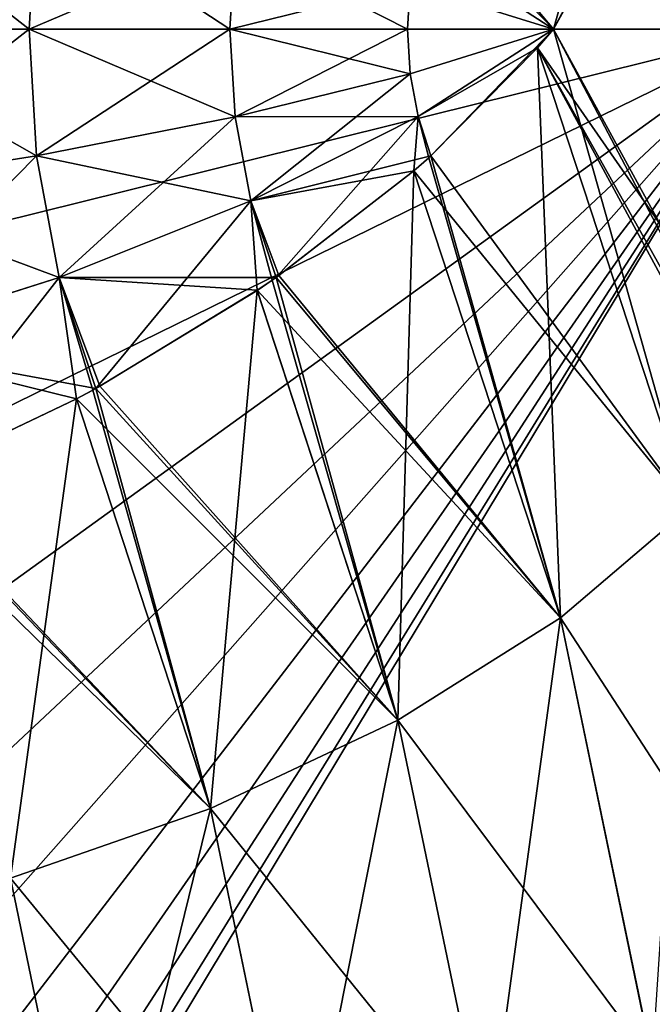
# Model space of a CAD drawing. Header units: millimetres. Extents: x -168 to 168, y -6 to 84.
# Tile 261 of 288: x 166.637 to 167.233, y 54.581 to 55.509. Entities that reach past the tile are written whole.
import ezdxf

# ---------------------------------------------------------------- set-up
doc = ezdxf.new("R2010")
doc.units = ezdxf.units.MM
doc.header["$LTSCALE"] = 65.185185
for name, color, linetype in [('651', 7, 'CONTINUOUS'), ('652', 7, 'CONTINUOUS'), ('656', 7, 'CONTINUOUS'), ('657', 7, 'CONTINUOUS'), ('661', 7, 'CONTINUOUS'), ('662', 7, 'CONTINUOUS'), ('663', 7, 'CONTINUOUS'), ('667', 7, 'CONTINUOUS'), ('669', 7, 'CONTINUOUS'), ('676', 7, 'CONTINUOUS'), ('753', 7, 'CONTINUOUS'), ('754', 7, 'CONTINUOUS'), ('758', 7, 'CONTINUOUS'), ('759', 7, 'CONTINUOUS'), ('763', 7, 'CONTINUOUS'), ('764', 7, 'CONTINUOUS'), ('765', 7, 'CONTINUOUS'), ('769', 7, 'CONTINUOUS'), ('771', 7, 'CONTINUOUS'), ('778', 7, 'CONTINUOUS')]:
    doc.layers.add(name, color=color, linetype=linetype)

msp = doc.modelspace()

# ---------------------------------------------------------------- linework, layer by layer
at = {"layer": '651', "linetype": 'Continuous'}
for points in [[(166, 53.25629, 104.83186), (166, 53.25629, 105.16814), (167.35194, 55.5, 105), (166, 53.25629, 104.83186)], [(166, 53.25629, 105.16814), (166, 53.30641, 105.50067), (167.35194, 55.5, 105), (166, 53.25629, 105.16814)], [(166, 53.30641, 105.50067), (166, 53.40553, 105.82202), (167.35194, 55.5, 105), (166, 53.30641, 105.50067)], [(166, 53.40553, 105.82202), (166, 53.55144, 106.125), (167.35194, 55.5, 105), (166, 53.40553, 105.82202)], [(166, 53.55144, 106.125), (166, 53.74088, 106.40285), (167.35194, 55.5, 105), (166, 53.55144, 106.125)], [(166, 53.74088, 106.40285), (166, 53.96961, 106.64937), (167.35194, 55.5, 105), (166, 53.74088, 106.40285)], [(166, 53.96961, 106.64937), (166, 54.23253, 106.85904), (167.35194, 55.5, 105), (166, 53.96961, 106.64937)], [(166, 54.23253, 106.85904), (166, 54.52376, 107.02718), (167.35194, 55.5, 105), (166, 54.23253, 106.85904)], [(166, 54.52376, 107.02718), (166, 54.8368, 107.15004), (167.35194, 55.5, 105), (166, 54.52376, 107.02718)], [(166, 54.8368, 107.15004), (166, 55.16465, 107.22487), (167.35194, 55.5, 105), (166, 54.8368, 107.15004)], [(166, 53.30641, 104.49933), (166, 53.25629, 104.83186), (167.35194, 55.5, 105), (166, 53.30641, 104.49933)], [(166, 55.16465, 107.22487), (166, 55.5, 107.25), (167.35194, 55.5, 105), (166, 55.16465, 107.22487)], [(166, 55.5, 102.75), (166, 55.16465, 102.77513), (167.35194, 55.5, 105), (166, 55.5, 102.75)], [(166, 55.16465, 102.77513), (166, 54.8368, 102.84996), (167.35194, 55.5, 105), (166, 55.16465, 102.77513)], [(166, 54.8368, 102.84996), (166, 54.52376, 102.97282), (167.35194, 55.5, 105), (166, 54.8368, 102.84996)], [(166, 54.52376, 102.97282), (166, 54.23253, 103.14096), (167.35194, 55.5, 105), (166, 54.52376, 102.97282)], [(166, 54.23253, 103.14096), (166, 53.96961, 103.35063), (167.35194, 55.5, 105), (166, 54.23253, 103.14096)], [(166, 53.96961, 103.35063), (166, 53.74088, 103.59715), (167.35194, 55.5, 105), (166, 53.96961, 103.35063)], [(166, 53.74088, 103.59715), (166, 53.55144, 103.875), (167.35194, 55.5, 105), (166, 53.74088, 103.59715)], [(166, 53.55144, 103.875), (166, 53.40553, 104.17798), (167.35194, 55.5, 105), (166, 53.55144, 103.875)], [(166, 53.40553, 104.17798), (166, 53.30641, 104.49933), (167.35194, 55.5, 105), (166, 53.40553, 104.17798)]]:
    msp.add_3dface(points, dxfattribs=at)
at = {"layer": '652', "linetype": 'Continuous'}
for points in [[(166, 57.74371, 105.16814), (166, 57.74371, 104.83186), (167.35194, 55.5, 105), (166, 57.74371, 105.16814)], [(166, 57.69359, 105.50067), (166, 57.74371, 105.16814), (167.35194, 55.5, 105), (166, 57.69359, 105.50067)], [(166, 57.74371, 104.83186), (166, 57.69359, 104.49933), (167.35194, 55.5, 105), (166, 57.74371, 104.83186)], [(166, 57.59447, 105.82202), (166, 57.69359, 105.50067), (167.35194, 55.5, 105), (166, 57.59447, 105.82202)], [(166, 57.69359, 104.49933), (166, 57.59447, 104.17798), (167.35194, 55.5, 105), (166, 57.69359, 104.49933)], [(166, 57.44856, 106.125), (166, 57.59447, 105.82202), (167.35194, 55.5, 105), (166, 57.44856, 106.125)], [(166, 57.59447, 104.17798), (166, 57.44856, 103.875), (167.35194, 55.5, 105), (166, 57.59447, 104.17798)], [(166, 57.25912, 106.40285), (166, 57.44856, 106.125), (167.35194, 55.5, 105), (166, 57.25912, 106.40285)], [(166, 57.44856, 103.875), (166, 57.25912, 103.59715), (167.35194, 55.5, 105), (166, 57.44856, 103.875)], [(166, 57.03039, 106.64937), (166, 57.25912, 106.40285), (167.35194, 55.5, 105), (166, 57.03039, 106.64937)], [(166, 57.25912, 103.59715), (166, 57.03039, 103.35063), (167.35194, 55.5, 105), (166, 57.25912, 103.59715)], [(166, 56.76747, 106.85904), (166, 57.03039, 106.64937), (167.35194, 55.5, 105), (166, 56.76747, 106.85904)], [(166, 57.03039, 103.35063), (166, 56.76747, 103.14096), (167.35194, 55.5, 105), (166, 57.03039, 103.35063)], [(166, 56.47624, 107.02718), (166, 56.76747, 106.85904), (167.35194, 55.5, 105), (166, 56.47624, 107.02718)], [(166, 56.76747, 103.14096), (166, 56.47624, 102.97282), (167.35194, 55.5, 105), (166, 56.76747, 103.14096)], [(166, 56.1632, 107.15004), (166, 56.47624, 107.02718), (167.35194, 55.5, 105), (166, 56.1632, 107.15004)], [(166, 56.47624, 102.97282), (166, 56.1632, 102.84996), (167.35194, 55.5, 105), (166, 56.47624, 102.97282)], [(166, 55.83535, 107.22487), (166, 56.1632, 107.15004), (167.35194, 55.5, 105), (166, 55.83535, 107.22487)], [(166, 56.1632, 102.84996), (166, 55.83535, 102.77513), (167.35194, 55.5, 105), (166, 56.1632, 102.84996)], [(166, 55.83535, 102.77513), (166, 55.5, 102.75), (167.35194, 55.5, 105), (166, 55.83535, 102.77513)], [(166, 55.5, 107.25), (166, 55.83535, 107.22487), (167.35194, 55.5, 105), (166, 55.5, 107.25)]]:
    msp.add_3dface(points, dxfattribs=at)
at = {"layer": '656', "linetype": 'Continuous'}
for points in [[(167.26244, 55.26732, 109.23432), (167.30161, 55.5, 109.17222), (167.14024, 55.5, 109.42882), (167.26244, 55.26732, 109.23432)], [(167.24131, 55.31546, 100.72807), (167.14024, 55.5, 100.57118), (167.30161, 55.5, 100.82778), (167.24131, 55.31546, 100.72807)]]:
    msp.add_3dface(points, dxfattribs=at)
at = {"layer": '657', "linetype": 'Continuous'}
for points in [[(167.14024, 55.5, 100.57118), (167.24131, 55.31546, 100.72807), (167.12523, 55.48219, 100.55111), (167.14024, 55.5, 100.57118)], [(167.12523, 55.48219, 100.55111), (167.26788, 55.04796, 100.80233), (167.02479, 55.38058, 100.4473), (167.12523, 55.48219, 100.55111)], [(167.24131, 55.31546, 100.72807), (167.30204, 55.16668, 100.84189), (167.12523, 55.48219, 100.55111), (167.24131, 55.31546, 100.72807)], [(167.30204, 55.16668, 100.84189), (167.31348, 55.13455, 100.86551), (167.12523, 55.48219, 100.55111), (167.30204, 55.16668, 100.84189)], [(167.31348, 55.13455, 100.86551), (167.26788, 55.04796, 100.80233), (167.12523, 55.48219, 100.55111), (167.31348, 55.13455, 100.86551)], [(167.26788, 55.04796, 100.80233), (167.00876, 55.36645, 100.43434), (167.02479, 55.38058, 100.4473), (167.26788, 55.04796, 100.80233)], [(167.00876, 55.36645, 100.43434), (167.14687, 54.9449, 100.6778), (166.88145, 55.2677, 100.35477), (167.00876, 55.36645, 100.43434)], [(167.14687, 54.9449, 100.6778), (167.00876, 55.36645, 100.43434), (167.26788, 55.04796, 100.80233), (167.14687, 54.9449, 100.6778)], [(167.14687, 54.9449, 100.6778), (166.86112, 55.25374, 100.3452), (166.87881, 55.26586, 100.35349), (167.14687, 54.9449, 100.6778)], [(166.88145, 55.2677, 100.35477), (167.14687, 54.9449, 100.6778), (166.87881, 55.26586, 100.35349), (166.88145, 55.2677, 100.35477)], [(166.86112, 55.25374, 100.3452), (166.99363, 54.84847, 100.57913), (166.71258, 55.16323, 100.29517), (166.86112, 55.25374, 100.3452)], [(166.99363, 54.84847, 100.57913), (166.86112, 55.25374, 100.3452), (167.14687, 54.9449, 100.6778), (166.99363, 54.84847, 100.57913)], [(166.71258, 55.16323, 100.29517), (166.99363, 54.84847, 100.57913), (166.70898, 55.16126, 100.29434), (166.71258, 55.16323, 100.29517)], [(166.99363, 54.84847, 100.57913), (166.69069, 55.15139, 100.29039), (166.70898, 55.16126, 100.29434), (166.99363, 54.84847, 100.57913)], [(166.69069, 55.15139, 100.29039), (166.81689, 54.76502, 100.51344), (166.52544, 55.07249, 100.27248), (166.69069, 55.15139, 100.29039)], [(166.81689, 54.76502, 100.51344), (166.69069, 55.15139, 100.29039), (166.99363, 54.84847, 100.57913), (166.81689, 54.76502, 100.51344)], [(166.81689, 54.76502, 100.51344), (166.50882, 55.06551, 100.27233), (166.52268, 55.07132, 100.27244), (166.81689, 54.76502, 100.51344)], [(166.52544, 55.07249, 100.27248), (166.81689, 54.76502, 100.51344), (166.52268, 55.07132, 100.27244), (166.52544, 55.07249, 100.27248)], [(166.62831, 54.69931, 100.48376), (166.50882, 55.06551, 100.27233), (166.81689, 54.76502, 100.51344), (166.62831, 54.69931, 100.48376)], [(167.35624, 54.62234, 101.04806), (167.14687, 54.9449, 100.6778), (167.26788, 55.04796, 100.80233), (167.35624, 54.62234, 101.04806)], [(167.23348, 54.52764, 100.91871), (166.99363, 54.84847, 100.57913), (167.14687, 54.9449, 100.6778), (167.23348, 54.52764, 100.91871)], [(167.23348, 54.52764, 100.91871), (167.14687, 54.9449, 100.6778), (167.35624, 54.62234, 101.04806), (167.23348, 54.52764, 100.91871)], [(167.07801, 54.44179, 100.81393), (166.81689, 54.76502, 100.51344), (166.99363, 54.84847, 100.57913), (167.07801, 54.44179, 100.81393)], [(167.07801, 54.44179, 100.81393), (166.99363, 54.84847, 100.57913), (167.23348, 54.52764, 100.91871), (167.07801, 54.44179, 100.81393)], [(166.89871, 54.37056, 100.74118), (166.62831, 54.69931, 100.48376), (166.81689, 54.76502, 100.51344), (166.89871, 54.37056, 100.74118)], [(166.89871, 54.37056, 100.74118), (166.81689, 54.76502, 100.51344), (167.07801, 54.44179, 100.81393), (166.89871, 54.37056, 100.74118)], [(166.62831, 54.69931, 100.48376), (166.7074, 54.31788, 100.70398), (166.48589, 54.45754, 100.60186), (166.62831, 54.69931, 100.48376)], [(166.7074, 54.31788, 100.70398), (166.62831, 54.69931, 100.48376), (166.89871, 54.37056, 100.74118), (166.7074, 54.31788, 100.70398)], [(167.40946, 54.20012, 101.29183), (167.23348, 54.52764, 100.91871), (167.35624, 54.62234, 101.04806), (167.40946, 54.20012, 101.29183)]]:
    msp.add_3dface(points, dxfattribs=at)
at = {"layer": '661', "linetype": 'Continuous'}
for points in [[(167.26787, 55.95202, 100.80232), (167.14024, 55.5, 100.57118), (167.12531, 55.51772, 100.55121), (167.26787, 55.95202, 100.80232)], [(167.14024, 55.5, 100.57118), (167.26787, 55.95202, 100.80232), (167.25511, 55.71576, 100.75241), (167.14024, 55.5, 100.57118)]]:
    msp.add_3dface(points, dxfattribs=at)
at = {"layer": '662', "linetype": 'Continuous'}
for points in [[(167.30161, 55.5, 100.82778), (167.14024, 55.5, 100.57118), (167.25511, 55.71576, 100.75241), (167.30161, 55.5, 100.82778)], [(167.14024, 55.5, 109.42882), (167.30161, 55.5, 109.17222), (167.23363, 55.66826, 109.28512), (167.14024, 55.5, 109.42882)]]:
    msp.add_3dface(points, dxfattribs=at)
at = {"layer": '663', "linetype": 'Continuous'}
msp.add_3dface([(167.14024, 55.5, 109.42882), (167.23363, 55.66826, 109.28512), (167.12524, 55.51781, 109.44889), (167.14024, 55.5, 109.42882)], dxfattribs=at)
at = {"layer": '667', "linetype": 'Continuous'}
for points in [[(167.26791, 55.04801, 109.19763), (167.14024, 55.5, 109.42882), (167.12535, 55.48232, 109.44874), (167.26791, 55.04801, 109.19763)], [(167.26244, 55.26732, 109.23432), (167.14024, 55.5, 109.42882), (167.26791, 55.04801, 109.19763), (167.26244, 55.26732, 109.23432)], [(167.14691, 54.94494, 109.32217), (167.12535, 55.48232, 109.44874), (167.02479, 55.38058, 109.5527), (167.14691, 54.94494, 109.32217)], [(167.26791, 55.04801, 109.19763), (167.12535, 55.48232, 109.44874), (167.14691, 54.94494, 109.32217), (167.26791, 55.04801, 109.19763)], [(167.0088, 55.36649, 109.56563), (167.14691, 54.94494, 109.32217), (167.02271, 55.37872, 109.55443), (167.0088, 55.36649, 109.56563)], [(167.02271, 55.37872, 109.55443), (167.14691, 54.94494, 109.32217), (167.02479, 55.38058, 109.5527), (167.02271, 55.37872, 109.55443)], [(166.87878, 55.26584, 109.64653), (166.99366, 54.84849, 109.42085), (167.0088, 55.36649, 109.56563), (166.87878, 55.26584, 109.64653)], [(167.0088, 55.36649, 109.56563), (166.99366, 54.84849, 109.42085), (167.14691, 54.94494, 109.32217), (167.0088, 55.36649, 109.56563)], [(166.87519, 55.26336, 109.64825), (166.99366, 54.84849, 109.42085), (166.87878, 55.26584, 109.64653), (166.87519, 55.26336, 109.64825)], [(166.86104, 55.25368, 109.65484), (166.99366, 54.84849, 109.42085), (166.87519, 55.26336, 109.64825), (166.86104, 55.25368, 109.65484)], [(166.70896, 55.16125, 109.70566), (166.81691, 54.76504, 109.48656), (166.86104, 55.25368, 109.65484), (166.70896, 55.16125, 109.70566)], [(166.86104, 55.25368, 109.65484), (166.81691, 54.76504, 109.48656), (166.99366, 54.84849, 109.42085), (166.86104, 55.25368, 109.65484)], [(166.69075, 55.15143, 109.7096), (166.81691, 54.76504, 109.48656), (166.70601, 55.15964, 109.70633), (166.69075, 55.15143, 109.7096)], [(166.70601, 55.15964, 109.70633), (166.81691, 54.76504, 109.48656), (166.70896, 55.16125, 109.70566), (166.70601, 55.15964, 109.70633)], [(166.52267, 55.07132, 109.72757), (166.62832, 54.69932, 109.51625), (166.69075, 55.15143, 109.7096), (166.52267, 55.07132, 109.72757)], [(166.69075, 55.15143, 109.7096), (166.62832, 54.69932, 109.51625), (166.81691, 54.76504, 109.48656), (166.69075, 55.15143, 109.7096)], [(167.26791, 55.04801, 109.19763), (167.14691, 54.94494, 109.32217), (167.23352, 54.52767, 109.08127), (167.26791, 55.04801, 109.19763)], [(166.99366, 54.84849, 109.42085), (167.07804, 54.44182, 109.18606), (167.14691, 54.94494, 109.32217), (166.99366, 54.84849, 109.42085)], [(167.14691, 54.94494, 109.32217), (167.07804, 54.44182, 109.18606), (167.23352, 54.52767, 109.08127), (167.14691, 54.94494, 109.32217)], [(166.81691, 54.76504, 109.48656), (166.89873, 54.37057, 109.25881), (166.99366, 54.84849, 109.42085), (166.81691, 54.76504, 109.48656)], [(166.99366, 54.84849, 109.42085), (166.89873, 54.37057, 109.25881), (167.07804, 54.44182, 109.18606), (166.99366, 54.84849, 109.42085)], [(166.62832, 54.69932, 109.51625), (166.70741, 54.31789, 109.29603), (166.81691, 54.76504, 109.48656), (166.62832, 54.69932, 109.51625)], [(166.81691, 54.76504, 109.48656), (166.70741, 54.31789, 109.29603), (166.89873, 54.37057, 109.25881), (166.81691, 54.76504, 109.48656)], [(166.62832, 54.69932, 109.51625), (166.48538, 54.46004, 109.39958), (166.70741, 54.31789, 109.29603), (166.62832, 54.69932, 109.51625)]]:
    msp.add_3dface(points, dxfattribs=at)
at = {"layer": '669', "linetype": 'Continuous'}
for points in [[(166.45194, 55.65134, 109.826), (166.44281, 55.5, 109.8387), (166.65308, 55.61959, 109.78344), (166.45194, 55.65134, 109.826)], [(166.44281, 55.5, 109.8387), (166.64587, 55.5, 109.79348), (166.65308, 55.61959, 109.78344), (166.44281, 55.5, 109.8387)], [(166.64587, 55.5, 109.79348), (166.84017, 55.58266, 109.70028), (166.65308, 55.61959, 109.78344), (166.64587, 55.5, 109.79348)], [(166.83518, 55.5, 109.70722), (166.84017, 55.58266, 109.70028), (166.64587, 55.5, 109.79348), (166.83518, 55.5, 109.70722)], [(166.83518, 55.5, 109.70722), (167.00509, 55.54216, 109.58012), (166.84017, 55.58266, 109.70028), (166.83518, 55.5, 109.70722)], [(167.00509, 55.54216, 109.58012), (167.14024, 55.5, 109.42882), (167.01261, 55.58253, 109.56965), (167.00509, 55.54216, 109.58012)], [(167.14024, 55.5, 109.42882), (167.12524, 55.51781, 109.44889), (167.01261, 55.58253, 109.56965), (167.14024, 55.5, 109.42882)], [(167.00254, 55.5, 109.58366), (167.00509, 55.54216, 109.58012), (166.83518, 55.5, 109.70722), (167.00254, 55.5, 109.58366)], [(167.00254, 55.5, 109.58366), (167.14024, 55.5, 109.42882), (167.00509, 55.54216, 109.58012), (167.00254, 55.5, 109.58366)], [(166.44281, 55.5, 109.8387), (166.45194, 55.34867, 109.826), (166.64587, 55.5, 109.79348), (166.44281, 55.5, 109.8387)], [(166.45194, 55.34867, 109.826), (166.65308, 55.38042, 109.78344), (166.64587, 55.5, 109.79348), (166.45194, 55.34867, 109.826)], [(166.65308, 55.38042, 109.78344), (166.83518, 55.5, 109.70722), (166.64587, 55.5, 109.79348), (166.65308, 55.38042, 109.78344)], [(166.84017, 55.41734, 109.70028), (166.83518, 55.5, 109.70722), (166.65308, 55.38042, 109.78344), (166.84017, 55.41734, 109.70028)], [(166.84017, 55.41734, 109.70028), (167.00254, 55.5, 109.58366), (166.83518, 55.5, 109.70722), (166.84017, 55.41734, 109.70028)], [(167.00509, 55.45784, 109.58012), (167.00254, 55.5, 109.58366), (166.84017, 55.41734, 109.70028), (167.00509, 55.45784, 109.58012)], [(167.00509, 55.45784, 109.58012), (167.14024, 55.5, 109.42882), (167.00254, 55.5, 109.58366), (167.00509, 55.45784, 109.58012)], [(167.01261, 55.41747, 109.56965), (167.14024, 55.5, 109.42882), (167.00509, 55.45784, 109.58012), (167.01261, 55.41747, 109.56965)], [(167.02479, 55.38058, 109.5527), (167.14024, 55.5, 109.42882), (167.01261, 55.41747, 109.56965), (167.02479, 55.38058, 109.5527)], [(167.12535, 55.48232, 109.44874), (167.14024, 55.5, 109.42882), (167.02479, 55.38058, 109.5527), (167.12535, 55.48232, 109.44874)], [(166.85491, 55.33818, 109.67976), (167.00509, 55.45784, 109.58012), (166.84017, 55.41734, 109.70028), (166.85491, 55.33818, 109.67976)], [(167.01261, 55.41747, 109.56965), (167.00509, 55.45784, 109.58012), (166.85491, 55.33818, 109.67976), (167.01261, 55.41747, 109.56965)], [(166.67442, 55.26589, 109.75375), (166.84017, 55.41734, 109.70028), (166.65308, 55.38042, 109.78344), (166.67442, 55.26589, 109.75375)], [(166.85491, 55.33818, 109.67976), (166.84017, 55.41734, 109.70028), (166.67442, 55.26589, 109.75375), (166.85491, 55.33818, 109.67976)], [(166.87878, 55.26584, 109.64653), (167.01261, 55.41747, 109.56965), (166.85491, 55.33818, 109.67976), (166.87878, 55.26584, 109.64653)], [(166.87878, 55.26584, 109.64653), (167.0088, 55.36649, 109.56563), (167.01261, 55.41747, 109.56965), (166.87878, 55.26584, 109.64653)], [(167.0088, 55.36649, 109.56563), (167.02271, 55.37872, 109.55443), (167.01261, 55.41747, 109.56965), (167.0088, 55.36649, 109.56563)], [(167.02271, 55.37872, 109.55443), (167.02479, 55.38058, 109.5527), (167.01261, 55.41747, 109.56965), (167.02271, 55.37872, 109.55443)], [(166.45194, 55.34867, 109.826), (166.47894, 55.20373, 109.78842), (166.65308, 55.38042, 109.78344), (166.45194, 55.34867, 109.826)], [(166.47894, 55.20373, 109.78842), (166.67442, 55.26589, 109.75375), (166.65308, 55.38042, 109.78344), (166.47894, 55.20373, 109.78842)], [(166.70896, 55.16125, 109.70566), (166.85491, 55.33818, 109.67976), (166.67442, 55.26589, 109.75375), (166.70896, 55.16125, 109.70566)], [(166.70896, 55.16125, 109.70566), (166.86104, 55.25368, 109.65484), (166.85491, 55.33818, 109.67976), (166.70896, 55.16125, 109.70566)], [(166.86104, 55.25368, 109.65484), (166.87519, 55.26336, 109.64825), (166.85491, 55.33818, 109.67976), (166.86104, 55.25368, 109.65484)], [(166.87519, 55.26336, 109.64825), (166.87878, 55.26584, 109.64653), (166.85491, 55.33818, 109.67976), (166.87519, 55.26336, 109.64825)], [(166.47894, 55.20373, 109.78842), (166.52267, 55.07132, 109.72757), (166.67442, 55.26589, 109.75375), (166.47894, 55.20373, 109.78842)], [(166.52267, 55.07132, 109.72757), (166.69075, 55.15143, 109.7096), (166.67442, 55.26589, 109.75375), (166.52267, 55.07132, 109.72757)], [(166.69075, 55.15143, 109.7096), (166.70601, 55.15964, 109.70633), (166.67442, 55.26589, 109.75375), (166.69075, 55.15143, 109.7096)], [(166.70601, 55.15964, 109.70633), (166.70896, 55.16125, 109.70566), (166.67442, 55.26589, 109.75375), (166.70601, 55.15964, 109.70633)]]:
    msp.add_3dface(points, dxfattribs=at)
at = {"layer": '676', "linetype": 'Continuous'}
for points in [[(166.44281, 55.5, 100.1613), (166.45194, 55.65133, 100.174), (166.64587, 55.5, 100.20652), (166.44281, 55.5, 100.1613)], [(166.45194, 55.65133, 100.174), (166.65308, 55.61958, 100.21656), (166.64587, 55.5, 100.20652), (166.45194, 55.65133, 100.174)], [(166.65308, 55.61958, 100.21656), (166.83518, 55.5, 100.29278), (166.64587, 55.5, 100.20652), (166.65308, 55.61958, 100.21656)], [(166.84017, 55.58266, 100.29972), (166.83518, 55.5, 100.29278), (166.65308, 55.61958, 100.21656), (166.84017, 55.58266, 100.29972)], [(167.02479, 55.61942, 100.4473), (167.14024, 55.5, 100.57118), (167.01261, 55.58253, 100.43035), (167.02479, 55.61942, 100.4473)], [(167.12531, 55.51772, 100.55121), (167.14024, 55.5, 100.57118), (167.02479, 55.61942, 100.4473), (167.12531, 55.51772, 100.55121)], [(166.84017, 55.58266, 100.29972), (167.00254, 55.5, 100.41634), (166.83518, 55.5, 100.29278), (166.84017, 55.58266, 100.29972)], [(167.00509, 55.54216, 100.41988), (167.00254, 55.5, 100.41634), (166.84017, 55.58266, 100.29972), (167.00509, 55.54216, 100.41988)], [(167.01261, 55.58253, 100.43035), (167.14024, 55.5, 100.57118), (167.00509, 55.54216, 100.41988), (167.01261, 55.58253, 100.43035)], [(167.00509, 55.54216, 100.41988), (167.14024, 55.5, 100.57118), (167.00254, 55.5, 100.41634), (167.00509, 55.54216, 100.41988)], [(166.45194, 55.34866, 100.174), (166.44281, 55.5, 100.1613), (166.65308, 55.38041, 100.21656), (166.45194, 55.34866, 100.174)], [(166.44281, 55.5, 100.1613), (166.64587, 55.5, 100.20652), (166.65308, 55.38041, 100.21656), (166.44281, 55.5, 100.1613)], [(166.83518, 55.5, 100.29278), (166.84017, 55.41734, 100.29972), (166.64587, 55.5, 100.20652), (166.83518, 55.5, 100.29278)], [(166.64587, 55.5, 100.20652), (166.84017, 55.41734, 100.29972), (166.65308, 55.38041, 100.21656), (166.64587, 55.5, 100.20652)], [(166.83518, 55.5, 100.29278), (167.00509, 55.45784, 100.41988), (166.84017, 55.41734, 100.29972), (166.83518, 55.5, 100.29278)], [(167.00254, 55.5, 100.41634), (167.00509, 55.45784, 100.41988), (166.83518, 55.5, 100.29278), (167.00254, 55.5, 100.41634)], [(167.00254, 55.5, 100.41634), (167.14024, 55.5, 100.57118), (167.00509, 55.45784, 100.41988), (167.00254, 55.5, 100.41634)], [(167.00509, 55.45784, 100.41988), (167.14024, 55.5, 100.57118), (167.01261, 55.41747, 100.43035), (167.00509, 55.45784, 100.41988)], [(167.14024, 55.5, 100.57118), (167.12523, 55.48219, 100.55111), (167.01261, 55.41747, 100.43035), (167.14024, 55.5, 100.57118)], [(167.12523, 55.48219, 100.55111), (167.02479, 55.38058, 100.4473), (167.01261, 55.41747, 100.43035), (167.12523, 55.48219, 100.55111)], [(167.00509, 55.45784, 100.41988), (167.01261, 55.41747, 100.43035), (166.84017, 55.41734, 100.29972), (167.00509, 55.45784, 100.41988)], [(166.84017, 55.41734, 100.29972), (166.85491, 55.33817, 100.32024), (166.65308, 55.38041, 100.21656), (166.84017, 55.41734, 100.29972)], [(166.84017, 55.41734, 100.29972), (167.01261, 55.41747, 100.43035), (166.85491, 55.33817, 100.32024), (166.84017, 55.41734, 100.29972)], [(167.01261, 55.41747, 100.43035), (167.02479, 55.38058, 100.4473), (166.85491, 55.33817, 100.32024), (167.01261, 55.41747, 100.43035)], [(166.45194, 55.34866, 100.174), (166.65308, 55.38041, 100.21656), (166.67442, 55.26588, 100.24625), (166.45194, 55.34866, 100.174)], [(166.65308, 55.38041, 100.21656), (166.85491, 55.33817, 100.32024), (166.67442, 55.26588, 100.24625), (166.65308, 55.38041, 100.21656)], [(167.02479, 55.38058, 100.4473), (167.00876, 55.36645, 100.43434), (166.85491, 55.33817, 100.32024), (167.02479, 55.38058, 100.4473)], [(167.00876, 55.36645, 100.43434), (166.88145, 55.2677, 100.35477), (166.85491, 55.33817, 100.32024), (167.00876, 55.36645, 100.43434)], [(166.47894, 55.20372, 100.21158), (166.45194, 55.34866, 100.174), (166.67442, 55.26588, 100.24625), (166.47894, 55.20372, 100.21158)], [(166.85491, 55.33817, 100.32024), (166.87881, 55.26586, 100.35349), (166.67442, 55.26588, 100.24625), (166.85491, 55.33817, 100.32024)], [(166.88145, 55.2677, 100.35477), (166.87881, 55.26586, 100.35349), (166.85491, 55.33817, 100.32024), (166.88145, 55.2677, 100.35477)], [(166.70898, 55.16126, 100.29434), (166.47894, 55.20372, 100.21158), (166.67442, 55.26588, 100.24625), (166.70898, 55.16126, 100.29434)], [(166.71258, 55.16323, 100.29517), (166.70898, 55.16126, 100.29434), (166.67442, 55.26588, 100.24625), (166.71258, 55.16323, 100.29517)], [(166.87881, 55.26586, 100.35349), (166.86112, 55.25374, 100.3452), (166.67442, 55.26588, 100.24625), (166.87881, 55.26586, 100.35349)], [(166.86112, 55.25374, 100.3452), (166.71258, 55.16323, 100.29517), (166.67442, 55.26588, 100.24625), (166.86112, 55.25374, 100.3452)], [(166.70898, 55.16126, 100.29434), (166.69069, 55.15139, 100.29039), (166.47894, 55.20372, 100.21158), (166.70898, 55.16126, 100.29434)], [(166.69069, 55.15139, 100.29039), (166.52544, 55.07249, 100.27248), (166.47894, 55.20372, 100.21158), (166.69069, 55.15139, 100.29039)]]:
    msp.add_3dface(points, dxfattribs=at)
at = {"layer": '753', "linetype": 'Continuous'}
for points in [[(166, 53.25629, -105.16814), (166, 53.25629, -104.83186), (167.35194, 55.5, -105), (166, 53.25629, -105.16814)], [(166, 53.25629, -104.83186), (166, 53.30641, -104.49933), (167.35194, 55.5, -105), (166, 53.25629, -104.83186)], [(166, 53.30641, -104.49933), (166, 53.40553, -104.17798), (167.35194, 55.5, -105), (166, 53.30641, -104.49933)], [(166, 53.40553, -104.17798), (166, 53.55144, -103.875), (167.35194, 55.5, -105), (166, 53.40553, -104.17798)], [(166, 53.55144, -103.875), (166, 53.74088, -103.59715), (167.35194, 55.5, -105), (166, 53.55144, -103.875)], [(166, 53.74088, -103.59715), (166, 53.96961, -103.35063), (167.35194, 55.5, -105), (166, 53.74088, -103.59715)], [(166, 53.96961, -103.35063), (166, 54.23253, -103.14096), (167.35194, 55.5, -105), (166, 53.96961, -103.35063)], [(166, 54.23253, -103.14096), (166, 54.52376, -102.97282), (167.35194, 55.5, -105), (166, 54.23253, -103.14096)], [(166, 54.52376, -102.97282), (166, 54.8368, -102.84996), (167.35194, 55.5, -105), (166, 54.52376, -102.97282)], [(166, 54.8368, -102.84996), (166, 55.16465, -102.77513), (167.35194, 55.5, -105), (166, 54.8368, -102.84996)], [(166, 53.30641, -105.50067), (166, 53.25629, -105.16814), (167.35194, 55.5, -105), (166, 53.30641, -105.50067)], [(166, 55.16465, -102.77513), (166, 55.5, -102.75), (167.35194, 55.5, -105), (166, 55.16465, -102.77513)], [(166, 55.5, -107.25), (166, 55.16465, -107.22487), (167.35194, 55.5, -105), (166, 55.5, -107.25)], [(166, 55.16465, -107.22487), (166, 54.8368, -107.15004), (167.35194, 55.5, -105), (166, 55.16465, -107.22487)], [(166, 54.8368, -107.15004), (166, 54.52376, -107.02718), (167.35194, 55.5, -105), (166, 54.8368, -107.15004)], [(166, 54.52376, -107.02718), (166, 54.23253, -106.85904), (167.35194, 55.5, -105), (166, 54.52376, -107.02718)], [(166, 54.23253, -106.85904), (166, 53.96961, -106.64937), (167.35194, 55.5, -105), (166, 54.23253, -106.85904)], [(166, 53.96961, -106.64937), (166, 53.74088, -106.40285), (167.35194, 55.5, -105), (166, 53.96961, -106.64937)], [(166, 53.74088, -106.40285), (166, 53.55144, -106.125), (167.35194, 55.5, -105), (166, 53.74088, -106.40285)], [(166, 53.55144, -106.125), (166, 53.40553, -105.82202), (167.35194, 55.5, -105), (166, 53.55144, -106.125)], [(166, 53.40553, -105.82202), (166, 53.30641, -105.50067), (167.35194, 55.5, -105), (166, 53.40553, -105.82202)]]:
    msp.add_3dface(points, dxfattribs=at)
at = {"layer": '754', "linetype": 'Continuous'}
for points in [[(166, 57.74371, -104.83186), (166, 57.74371, -105.16814), (167.35194, 55.5, -105), (166, 57.74371, -104.83186)], [(166, 57.69359, -104.49933), (166, 57.74371, -104.83186), (167.35194, 55.5, -105), (166, 57.69359, -104.49933)], [(166, 57.74371, -105.16814), (166, 57.69359, -105.50067), (167.35194, 55.5, -105), (166, 57.74371, -105.16814)], [(166, 57.59447, -104.17798), (166, 57.69359, -104.49933), (167.35194, 55.5, -105), (166, 57.59447, -104.17798)], [(166, 57.69359, -105.50067), (166, 57.59447, -105.82202), (167.35194, 55.5, -105), (166, 57.69359, -105.50067)], [(166, 57.44856, -103.875), (166, 57.59447, -104.17798), (167.35194, 55.5, -105), (166, 57.44856, -103.875)], [(166, 57.59447, -105.82202), (166, 57.44856, -106.125), (167.35194, 55.5, -105), (166, 57.59447, -105.82202)], [(166, 57.25912, -103.59715), (166, 57.44856, -103.875), (167.35194, 55.5, -105), (166, 57.25912, -103.59715)], [(166, 57.44856, -106.125), (166, 57.25912, -106.40285), (167.35194, 55.5, -105), (166, 57.44856, -106.125)], [(166, 57.03039, -103.35063), (166, 57.25912, -103.59715), (167.35194, 55.5, -105), (166, 57.03039, -103.35063)], [(166, 57.25912, -106.40285), (166, 57.03039, -106.64937), (167.35194, 55.5, -105), (166, 57.25912, -106.40285)], [(166, 56.76747, -103.14096), (166, 57.03039, -103.35063), (167.35194, 55.5, -105), (166, 56.76747, -103.14096)], [(166, 57.03039, -106.64937), (166, 56.76747, -106.85904), (167.35194, 55.5, -105), (166, 57.03039, -106.64937)], [(166, 56.47624, -102.97282), (166, 56.76747, -103.14096), (167.35194, 55.5, -105), (166, 56.47624, -102.97282)], [(166, 56.76747, -106.85904), (166, 56.47624, -107.02718), (167.35194, 55.5, -105), (166, 56.76747, -106.85904)], [(166, 56.1632, -102.84996), (166, 56.47624, -102.97282), (167.35194, 55.5, -105), (166, 56.1632, -102.84996)], [(166, 56.47624, -107.02718), (166, 56.1632, -107.15004), (167.35194, 55.5, -105), (166, 56.47624, -107.02718)], [(166, 55.83535, -102.77513), (166, 56.1632, -102.84996), (167.35194, 55.5, -105), (166, 55.83535, -102.77513)], [(166, 56.1632, -107.15004), (166, 55.83535, -107.22487), (167.35194, 55.5, -105), (166, 56.1632, -107.15004)], [(166, 55.83535, -107.22487), (166, 55.5, -107.25), (167.35194, 55.5, -105), (166, 55.83535, -107.22487)], [(166, 55.5, -102.75), (166, 55.83535, -102.77513), (167.35194, 55.5, -105), (166, 55.5, -102.75)]]:
    msp.add_3dface(points, dxfattribs=at)
at = {"layer": '758', "linetype": 'Continuous'}
for points in [[(167.26244, 55.26732, -100.76568), (167.30161, 55.5, -100.82778), (167.14024, 55.5, -100.57118), (167.26244, 55.26732, -100.76568)], [(167.24131, 55.31546, -109.27193), (167.14024, 55.5, -109.42882), (167.30161, 55.5, -109.17222), (167.24131, 55.31546, -109.27193)]]:
    msp.add_3dface(points, dxfattribs=at)
at = {"layer": '759', "linetype": 'Continuous'}
for points in [[(167.14024, 55.5, -109.42882), (167.24131, 55.31546, -109.27193), (167.12523, 55.48219, -109.44889), (167.14024, 55.5, -109.42882)], [(167.12523, 55.48219, -109.44889), (167.26788, 55.04796, -109.19767), (167.02479, 55.38058, -109.5527), (167.12523, 55.48219, -109.44889)], [(167.24131, 55.31546, -109.27193), (167.30204, 55.16668, -109.15811), (167.12523, 55.48219, -109.44889), (167.24131, 55.31546, -109.27193)], [(167.30204, 55.16668, -109.15811), (167.31348, 55.13455, -109.13449), (167.12523, 55.48219, -109.44889), (167.30204, 55.16668, -109.15811)], [(167.31348, 55.13455, -109.13449), (167.26788, 55.04796, -109.19767), (167.12523, 55.48219, -109.44889), (167.31348, 55.13455, -109.13449)], [(167.26788, 55.04796, -109.19767), (167.00876, 55.36645, -109.56566), (167.02479, 55.38058, -109.5527), (167.26788, 55.04796, -109.19767)], [(167.00876, 55.36645, -109.56566), (167.14687, 54.9449, -109.3222), (166.88145, 55.2677, -109.64523), (167.00876, 55.36645, -109.56566)], [(167.14687, 54.9449, -109.3222), (167.00876, 55.36645, -109.56566), (167.26788, 55.04796, -109.19767), (167.14687, 54.9449, -109.3222)], [(167.14687, 54.9449, -109.3222), (166.86112, 55.25374, -109.6548), (166.87881, 55.26586, -109.64651), (167.14687, 54.9449, -109.3222)], [(166.88145, 55.2677, -109.64523), (167.14687, 54.9449, -109.3222), (166.87881, 55.26586, -109.64651), (166.88145, 55.2677, -109.64523)], [(166.86112, 55.25374, -109.6548), (166.99363, 54.84847, -109.42087), (166.71258, 55.16323, -109.70483), (166.86112, 55.25374, -109.6548)], [(166.99363, 54.84847, -109.42087), (166.86112, 55.25374, -109.6548), (167.14687, 54.9449, -109.3222), (166.99363, 54.84847, -109.42087)], [(166.71258, 55.16323, -109.70483), (166.99363, 54.84847, -109.42087), (166.70898, 55.16126, -109.70566), (166.71258, 55.16323, -109.70483)], [(166.99363, 54.84847, -109.42087), (166.69069, 55.15139, -109.70961), (166.70898, 55.16126, -109.70566), (166.99363, 54.84847, -109.42087)], [(166.69069, 55.15139, -109.70961), (166.81689, 54.76502, -109.48656), (166.52544, 55.07249, -109.72752), (166.69069, 55.15139, -109.70961)], [(166.81689, 54.76502, -109.48656), (166.69069, 55.15139, -109.70961), (166.99363, 54.84847, -109.42087), (166.81689, 54.76502, -109.48656)], [(166.81689, 54.76502, -109.48656), (166.50882, 55.06551, -109.72767), (166.52268, 55.07132, -109.72756), (166.81689, 54.76502, -109.48656)], [(166.52544, 55.07249, -109.72752), (166.81689, 54.76502, -109.48656), (166.52268, 55.07132, -109.72756), (166.52544, 55.07249, -109.72752)], [(166.62831, 54.69931, -109.51624), (166.50882, 55.06551, -109.72767), (166.81689, 54.76502, -109.48656), (166.62831, 54.69931, -109.51624)], [(167.35624, 54.62234, -108.95194), (167.14687, 54.9449, -109.3222), (167.26788, 55.04796, -109.19767), (167.35624, 54.62234, -108.95194)], [(167.23348, 54.52764, -109.08129), (166.99363, 54.84847, -109.42087), (167.14687, 54.9449, -109.3222), (167.23348, 54.52764, -109.08129)], [(167.23348, 54.52764, -109.08129), (167.14687, 54.9449, -109.3222), (167.35624, 54.62234, -108.95194), (167.23348, 54.52764, -109.08129)], [(167.07801, 54.44179, -109.18607), (166.81689, 54.76502, -109.48656), (166.99363, 54.84847, -109.42087), (167.07801, 54.44179, -109.18607)], [(167.07801, 54.44179, -109.18607), (166.99363, 54.84847, -109.42087), (167.23348, 54.52764, -109.08129), (167.07801, 54.44179, -109.18607)], [(166.89871, 54.37056, -109.25882), (166.62831, 54.69931, -109.51624), (166.81689, 54.76502, -109.48656), (166.89871, 54.37056, -109.25882)], [(166.89871, 54.37056, -109.25882), (166.81689, 54.76502, -109.48656), (167.07801, 54.44179, -109.18607), (166.89871, 54.37056, -109.25882)], [(166.62831, 54.69931, -109.51624), (166.7074, 54.31788, -109.29602), (166.48589, 54.45754, -109.39814), (166.62831, 54.69931, -109.51624)], [(166.7074, 54.31788, -109.29602), (166.62831, 54.69931, -109.51624), (166.89871, 54.37056, -109.25882), (166.7074, 54.31788, -109.29602)], [(167.40946, 54.20012, -108.70817), (167.23348, 54.52764, -109.08129), (167.35624, 54.62234, -108.95194), (167.40946, 54.20012, -108.70817)]]:
    msp.add_3dface(points, dxfattribs=at)
at = {"layer": '763', "linetype": 'Continuous'}
for points in [[(167.26787, 55.95202, -109.19768), (167.14024, 55.5, -109.42882), (167.12531, 55.51772, -109.44879), (167.26787, 55.95202, -109.19768)], [(167.14024, 55.5, -109.42882), (167.26787, 55.95202, -109.19768), (167.25511, 55.71576, -109.24759), (167.14024, 55.5, -109.42882)]]:
    msp.add_3dface(points, dxfattribs=at)
at = {"layer": '764', "linetype": 'Continuous'}
for points in [[(167.30161, 55.5, -109.17222), (167.14024, 55.5, -109.42882), (167.25511, 55.71576, -109.24759), (167.30161, 55.5, -109.17222)], [(167.14024, 55.5, -100.57118), (167.30161, 55.5, -100.82778), (167.23363, 55.66826, -100.71488), (167.14024, 55.5, -100.57118)]]:
    msp.add_3dface(points, dxfattribs=at)
at = {"layer": '765', "linetype": 'Continuous'}
msp.add_3dface([(167.14024, 55.5, -100.57118), (167.23363, 55.66826, -100.71488), (167.12524, 55.51781, -100.55111), (167.14024, 55.5, -100.57118)], dxfattribs=at)
at = {"layer": '769', "linetype": 'Continuous'}
for points in [[(167.26791, 55.04801, -100.80237), (167.14024, 55.5, -100.57118), (167.12535, 55.48232, -100.55126), (167.26791, 55.04801, -100.80237)], [(167.26244, 55.26732, -100.76568), (167.14024, 55.5, -100.57118), (167.26791, 55.04801, -100.80237), (167.26244, 55.26732, -100.76568)], [(167.14691, 54.94494, -100.67783), (167.12535, 55.48232, -100.55126), (167.02479, 55.38058, -100.4473), (167.14691, 54.94494, -100.67783)], [(167.26791, 55.04801, -100.80237), (167.12535, 55.48232, -100.55126), (167.14691, 54.94494, -100.67783), (167.26791, 55.04801, -100.80237)], [(167.0088, 55.36649, -100.43437), (167.14691, 54.94494, -100.67783), (167.02271, 55.37872, -100.44557), (167.0088, 55.36649, -100.43437)], [(167.02271, 55.37872, -100.44557), (167.14691, 54.94494, -100.67783), (167.02479, 55.38058, -100.4473), (167.02271, 55.37872, -100.44557)], [(166.87878, 55.26584, -100.35347), (166.99366, 54.84849, -100.57915), (167.0088, 55.36649, -100.43437), (166.87878, 55.26584, -100.35347)], [(167.0088, 55.36649, -100.43437), (166.99366, 54.84849, -100.57915), (167.14691, 54.94494, -100.67783), (167.0088, 55.36649, -100.43437)], [(166.87519, 55.26336, -100.35175), (166.99366, 54.84849, -100.57915), (166.87878, 55.26584, -100.35347), (166.87519, 55.26336, -100.35175)], [(166.86104, 55.25368, -100.34516), (166.99366, 54.84849, -100.57915), (166.87519, 55.26336, -100.35175), (166.86104, 55.25368, -100.34516)], [(166.70896, 55.16125, -100.29434), (166.81691, 54.76504, -100.51344), (166.86104, 55.25368, -100.34516), (166.70896, 55.16125, -100.29434)], [(166.86104, 55.25368, -100.34516), (166.81691, 54.76504, -100.51344), (166.99366, 54.84849, -100.57915), (166.86104, 55.25368, -100.34516)], [(166.69075, 55.15143, -100.2904), (166.81691, 54.76504, -100.51344), (166.70601, 55.15964, -100.29367), (166.69075, 55.15143, -100.2904)], [(166.70601, 55.15964, -100.29367), (166.81691, 54.76504, -100.51344), (166.70896, 55.16125, -100.29434), (166.70601, 55.15964, -100.29367)], [(166.52267, 55.07132, -100.27243), (166.62832, 54.69932, -100.48375), (166.69075, 55.15143, -100.2904), (166.52267, 55.07132, -100.27243)], [(166.69075, 55.15143, -100.2904), (166.62832, 54.69932, -100.48375), (166.81691, 54.76504, -100.51344), (166.69075, 55.15143, -100.2904)], [(167.26791, 55.04801, -100.80237), (167.14691, 54.94494, -100.67783), (167.23352, 54.52767, -100.91873), (167.26791, 55.04801, -100.80237)], [(166.99366, 54.84849, -100.57915), (167.07804, 54.44182, -100.81394), (167.14691, 54.94494, -100.67783), (166.99366, 54.84849, -100.57915)], [(167.14691, 54.94494, -100.67783), (167.07804, 54.44182, -100.81394), (167.23352, 54.52767, -100.91873), (167.14691, 54.94494, -100.67783)], [(166.81691, 54.76504, -100.51344), (166.89873, 54.37057, -100.74119), (166.99366, 54.84849, -100.57915), (166.81691, 54.76504, -100.51344)], [(166.99366, 54.84849, -100.57915), (166.89873, 54.37057, -100.74119), (167.07804, 54.44182, -100.81394), (166.99366, 54.84849, -100.57915)], [(166.62832, 54.69932, -100.48375), (166.70741, 54.31789, -100.70397), (166.81691, 54.76504, -100.51344), (166.62832, 54.69932, -100.48375)], [(166.81691, 54.76504, -100.51344), (166.70741, 54.31789, -100.70397), (166.89873, 54.37057, -100.74119), (166.81691, 54.76504, -100.51344)], [(166.62832, 54.69932, -100.48375), (166.48538, 54.46004, -100.60042), (166.70741, 54.31789, -100.70397), (166.62832, 54.69932, -100.48375)]]:
    msp.add_3dface(points, dxfattribs=at)
at = {"layer": '771', "linetype": 'Continuous'}
for points in [[(166.45194, 55.65134, -100.174), (166.44281, 55.5, -100.1613), (166.65308, 55.61959, -100.21656), (166.45194, 55.65134, -100.174)], [(166.44281, 55.5, -100.1613), (166.64587, 55.5, -100.20652), (166.65308, 55.61959, -100.21656), (166.44281, 55.5, -100.1613)], [(166.64587, 55.5, -100.20652), (166.84017, 55.58266, -100.29972), (166.65308, 55.61959, -100.21656), (166.64587, 55.5, -100.20652)], [(166.83518, 55.5, -100.29278), (166.84017, 55.58266, -100.29972), (166.64587, 55.5, -100.20652), (166.83518, 55.5, -100.29278)], [(166.83518, 55.5, -100.29278), (167.00509, 55.54216, -100.41988), (166.84017, 55.58266, -100.29972), (166.83518, 55.5, -100.29278)], [(167.00509, 55.54216, -100.41988), (167.14024, 55.5, -100.57118), (167.01261, 55.58253, -100.43035), (167.00509, 55.54216, -100.41988)], [(167.14024, 55.5, -100.57118), (167.12524, 55.51781, -100.55111), (167.01261, 55.58253, -100.43035), (167.14024, 55.5, -100.57118)], [(167.00254, 55.5, -100.41634), (167.00509, 55.54216, -100.41988), (166.83518, 55.5, -100.29278), (167.00254, 55.5, -100.41634)], [(167.00254, 55.5, -100.41634), (167.14024, 55.5, -100.57118), (167.00509, 55.54216, -100.41988), (167.00254, 55.5, -100.41634)], [(166.44281, 55.5, -100.1613), (166.45194, 55.34867, -100.174), (166.64587, 55.5, -100.20652), (166.44281, 55.5, -100.1613)], [(166.45194, 55.34867, -100.174), (166.65308, 55.38042, -100.21656), (166.64587, 55.5, -100.20652), (166.45194, 55.34867, -100.174)], [(166.65308, 55.38042, -100.21656), (166.83518, 55.5, -100.29278), (166.64587, 55.5, -100.20652), (166.65308, 55.38042, -100.21656)], [(166.84017, 55.41734, -100.29972), (166.83518, 55.5, -100.29278), (166.65308, 55.38042, -100.21656), (166.84017, 55.41734, -100.29972)], [(166.84017, 55.41734, -100.29972), (167.00254, 55.5, -100.41634), (166.83518, 55.5, -100.29278), (166.84017, 55.41734, -100.29972)], [(167.00509, 55.45784, -100.41988), (167.00254, 55.5, -100.41634), (166.84017, 55.41734, -100.29972), (167.00509, 55.45784, -100.41988)], [(167.00509, 55.45784, -100.41988), (167.14024, 55.5, -100.57118), (167.00254, 55.5, -100.41634), (167.00509, 55.45784, -100.41988)], [(167.01261, 55.41747, -100.43035), (167.14024, 55.5, -100.57118), (167.00509, 55.45784, -100.41988), (167.01261, 55.41747, -100.43035)], [(167.02479, 55.38058, -100.4473), (167.14024, 55.5, -100.57118), (167.01261, 55.41747, -100.43035), (167.02479, 55.38058, -100.4473)], [(167.12535, 55.48232, -100.55126), (167.14024, 55.5, -100.57118), (167.02479, 55.38058, -100.4473), (167.12535, 55.48232, -100.55126)], [(166.85491, 55.33818, -100.32024), (167.00509, 55.45784, -100.41988), (166.84017, 55.41734, -100.29972), (166.85491, 55.33818, -100.32024)], [(167.01261, 55.41747, -100.43035), (167.00509, 55.45784, -100.41988), (166.85491, 55.33818, -100.32024), (167.01261, 55.41747, -100.43035)], [(166.67442, 55.26589, -100.24625), (166.84017, 55.41734, -100.29972), (166.65308, 55.38042, -100.21656), (166.67442, 55.26589, -100.24625)], [(166.85491, 55.33818, -100.32024), (166.84017, 55.41734, -100.29972), (166.67442, 55.26589, -100.24625), (166.85491, 55.33818, -100.32024)], [(166.87878, 55.26584, -100.35347), (167.01261, 55.41747, -100.43035), (166.85491, 55.33818, -100.32024), (166.87878, 55.26584, -100.35347)], [(166.87878, 55.26584, -100.35347), (167.0088, 55.36649, -100.43437), (167.01261, 55.41747, -100.43035), (166.87878, 55.26584, -100.35347)], [(167.0088, 55.36649, -100.43437), (167.02271, 55.37872, -100.44557), (167.01261, 55.41747, -100.43035), (167.0088, 55.36649, -100.43437)], [(167.02271, 55.37872, -100.44557), (167.02479, 55.38058, -100.4473), (167.01261, 55.41747, -100.43035), (167.02271, 55.37872, -100.44557)], [(166.45194, 55.34867, -100.174), (166.47894, 55.20373, -100.21158), (166.65308, 55.38042, -100.21656), (166.45194, 55.34867, -100.174)], [(166.47894, 55.20373, -100.21158), (166.67442, 55.26589, -100.24625), (166.65308, 55.38042, -100.21656), (166.47894, 55.20373, -100.21158)], [(166.70896, 55.16125, -100.29434), (166.85491, 55.33818, -100.32024), (166.67442, 55.26589, -100.24625), (166.70896, 55.16125, -100.29434)], [(166.70896, 55.16125, -100.29434), (166.86104, 55.25368, -100.34516), (166.85491, 55.33818, -100.32024), (166.70896, 55.16125, -100.29434)], [(166.86104, 55.25368, -100.34516), (166.87519, 55.26336, -100.35175), (166.85491, 55.33818, -100.32024), (166.86104, 55.25368, -100.34516)], [(166.87519, 55.26336, -100.35175), (166.87878, 55.26584, -100.35347), (166.85491, 55.33818, -100.32024), (166.87519, 55.26336, -100.35175)], [(166.47894, 55.20373, -100.21158), (166.52267, 55.07132, -100.27243), (166.67442, 55.26589, -100.24625), (166.47894, 55.20373, -100.21158)], [(166.52267, 55.07132, -100.27243), (166.69075, 55.15143, -100.2904), (166.67442, 55.26589, -100.24625), (166.52267, 55.07132, -100.27243)], [(166.69075, 55.15143, -100.2904), (166.70601, 55.15964, -100.29367), (166.67442, 55.26589, -100.24625), (166.69075, 55.15143, -100.2904)], [(166.70601, 55.15964, -100.29367), (166.70896, 55.16125, -100.29434), (166.67442, 55.26589, -100.24625), (166.70601, 55.15964, -100.29367)]]:
    msp.add_3dface(points, dxfattribs=at)
at = {"layer": '778', "linetype": 'Continuous'}
for points in [[(166.44281, 55.5, -109.8387), (166.45194, 55.65133, -109.826), (166.64587, 55.5, -109.79348), (166.44281, 55.5, -109.8387)], [(166.45194, 55.65133, -109.826), (166.65308, 55.61958, -109.78344), (166.64587, 55.5, -109.79348), (166.45194, 55.65133, -109.826)], [(166.65308, 55.61958, -109.78344), (166.83518, 55.5, -109.70722), (166.64587, 55.5, -109.79348), (166.65308, 55.61958, -109.78344)], [(166.84017, 55.58266, -109.70028), (166.83518, 55.5, -109.70722), (166.65308, 55.61958, -109.78344), (166.84017, 55.58266, -109.70028)], [(167.02479, 55.61942, -109.5527), (167.14024, 55.5, -109.42882), (167.01261, 55.58253, -109.56965), (167.02479, 55.61942, -109.5527)], [(167.12531, 55.51772, -109.44879), (167.14024, 55.5, -109.42882), (167.02479, 55.61942, -109.5527), (167.12531, 55.51772, -109.44879)], [(166.84017, 55.58266, -109.70028), (167.00254, 55.5, -109.58366), (166.83518, 55.5, -109.70722), (166.84017, 55.58266, -109.70028)], [(167.00509, 55.54216, -109.58012), (167.00254, 55.5, -109.58366), (166.84017, 55.58266, -109.70028), (167.00509, 55.54216, -109.58012)], [(167.01261, 55.58253, -109.56965), (167.14024, 55.5, -109.42882), (167.00509, 55.54216, -109.58012), (167.01261, 55.58253, -109.56965)], [(167.00509, 55.54216, -109.58012), (167.14024, 55.5, -109.42882), (167.00254, 55.5, -109.58366), (167.00509, 55.54216, -109.58012)], [(166.45194, 55.34866, -109.826), (166.44281, 55.5, -109.8387), (166.65308, 55.38041, -109.78344), (166.45194, 55.34866, -109.826)], [(166.44281, 55.5, -109.8387), (166.64587, 55.5, -109.79348), (166.65308, 55.38041, -109.78344), (166.44281, 55.5, -109.8387)], [(166.83518, 55.5, -109.70722), (166.84017, 55.41734, -109.70028), (166.64587, 55.5, -109.79348), (166.83518, 55.5, -109.70722)], [(166.64587, 55.5, -109.79348), (166.84017, 55.41734, -109.70028), (166.65308, 55.38041, -109.78344), (166.64587, 55.5, -109.79348)], [(166.83518, 55.5, -109.70722), (167.00509, 55.45784, -109.58012), (166.84017, 55.41734, -109.70028), (166.83518, 55.5, -109.70722)], [(167.00254, 55.5, -109.58366), (167.00509, 55.45784, -109.58012), (166.83518, 55.5, -109.70722), (167.00254, 55.5, -109.58366)], [(167.00254, 55.5, -109.58366), (167.14024, 55.5, -109.42882), (167.00509, 55.45784, -109.58012), (167.00254, 55.5, -109.58366)], [(167.00509, 55.45784, -109.58012), (167.14024, 55.5, -109.42882), (167.01261, 55.41747, -109.56965), (167.00509, 55.45784, -109.58012)], [(167.14024, 55.5, -109.42882), (167.12523, 55.48219, -109.44889), (167.01261, 55.41747, -109.56965), (167.14024, 55.5, -109.42882)], [(167.12523, 55.48219, -109.44889), (167.02479, 55.38058, -109.5527), (167.01261, 55.41747, -109.56965), (167.12523, 55.48219, -109.44889)], [(167.00509, 55.45784, -109.58012), (167.01261, 55.41747, -109.56965), (166.84017, 55.41734, -109.70028), (167.00509, 55.45784, -109.58012)], [(166.84017, 55.41734, -109.70028), (166.85491, 55.33817, -109.67976), (166.65308, 55.38041, -109.78344), (166.84017, 55.41734, -109.70028)], [(166.84017, 55.41734, -109.70028), (167.01261, 55.41747, -109.56965), (166.85491, 55.33817, -109.67976), (166.84017, 55.41734, -109.70028)], [(167.01261, 55.41747, -109.56965), (167.02479, 55.38058, -109.5527), (166.85491, 55.33817, -109.67976), (167.01261, 55.41747, -109.56965)], [(166.45194, 55.34866, -109.826), (166.65308, 55.38041, -109.78344), (166.67442, 55.26588, -109.75375), (166.45194, 55.34866, -109.826)], [(166.65308, 55.38041, -109.78344), (166.85491, 55.33817, -109.67976), (166.67442, 55.26588, -109.75375), (166.65308, 55.38041, -109.78344)], [(167.02479, 55.38058, -109.5527), (167.00876, 55.36645, -109.56566), (166.85491, 55.33817, -109.67976), (167.02479, 55.38058, -109.5527)], [(167.00876, 55.36645, -109.56566), (166.88145, 55.2677, -109.64523), (166.85491, 55.33817, -109.67976), (167.00876, 55.36645, -109.56566)], [(166.47894, 55.20372, -109.78842), (166.45194, 55.34866, -109.826), (166.67442, 55.26588, -109.75375), (166.47894, 55.20372, -109.78842)], [(166.85491, 55.33817, -109.67976), (166.87881, 55.26586, -109.64651), (166.67442, 55.26588, -109.75375), (166.85491, 55.33817, -109.67976)], [(166.88145, 55.2677, -109.64523), (166.87881, 55.26586, -109.64651), (166.85491, 55.33817, -109.67976), (166.88145, 55.2677, -109.64523)], [(166.70898, 55.16126, -109.70566), (166.47894, 55.20372, -109.78842), (166.67442, 55.26588, -109.75375), (166.70898, 55.16126, -109.70566)], [(166.71258, 55.16323, -109.70483), (166.70898, 55.16126, -109.70566), (166.67442, 55.26588, -109.75375), (166.71258, 55.16323, -109.70483)], [(166.87881, 55.26586, -109.64651), (166.86112, 55.25374, -109.6548), (166.67442, 55.26588, -109.75375), (166.87881, 55.26586, -109.64651)], [(166.86112, 55.25374, -109.6548), (166.71258, 55.16323, -109.70483), (166.67442, 55.26588, -109.75375), (166.86112, 55.25374, -109.6548)], [(166.70898, 55.16126, -109.70566), (166.69069, 55.15139, -109.70961), (166.47894, 55.20372, -109.78842), (166.70898, 55.16126, -109.70566)], [(166.69069, 55.15139, -109.70961), (166.52544, 55.07249, -109.72752), (166.47894, 55.20372, -109.78842), (166.69069, 55.15139, -109.70961)]]:
    msp.add_3dface(points, dxfattribs=at)

doc.saveas('drawing.dxf')
